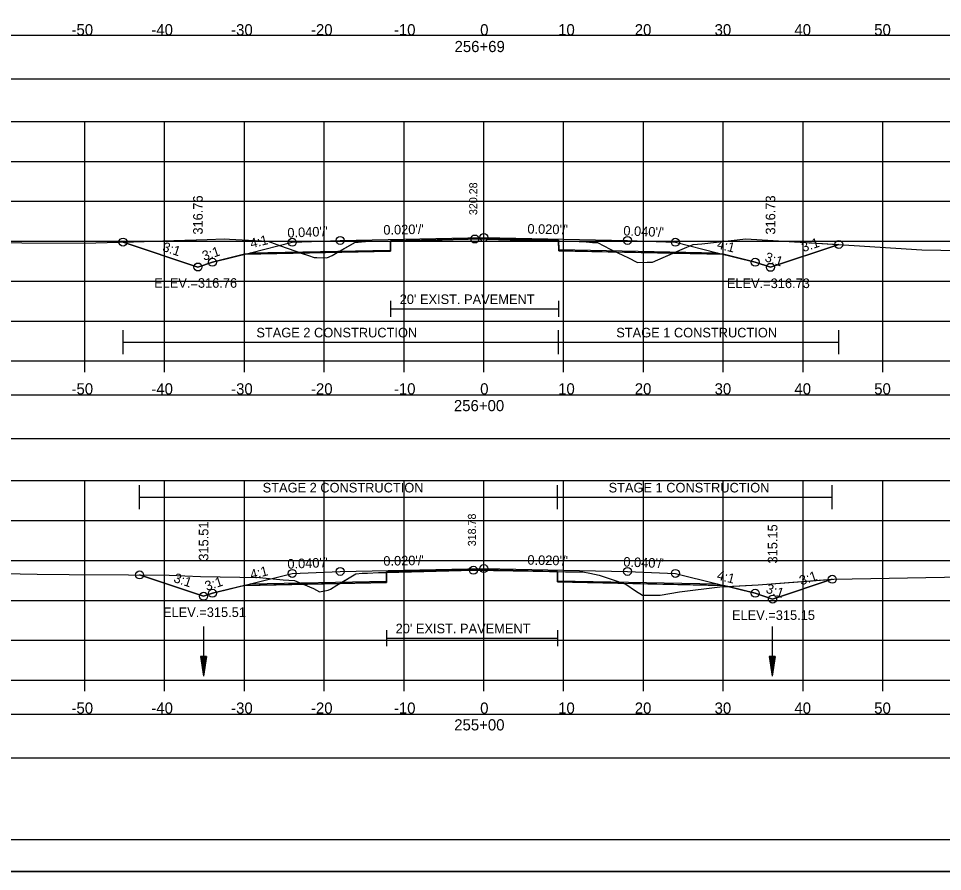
# Model space of a CAD drawing. Extents: x 1376273 to 1384221, y 378927 to 384592.
# Drawn here: x 1380499.5 to 1380615.3, y 381818.5 to 381925.4 of the extents above; entities that cross this region are included whole.
import ezdxf

# ---------------------------------------------------------------- set-up
doc = ezdxf.new("R2010")
doc.units = 0
for name, color, linetype in [('R_Alt Surface', 7, 'Continuous'), ('R_Axis', 7, 'Continuous'), ('R_Axis Annot', 7, 'Continuous'), ('R_Border', 7, 'Continuous'), ('R_Border Notes', 7, 'Continuous'), ('R_Contours', 7, 'Continuous'), ('R_Dimension', 7, 'Continuous'), ('R_Exist Surface', 7, 'Continuous'), ('R_Fin Surface', 7, 'Continuous'), ('R_Grid', 7, 'Continuous'), ('R_No Plot', 7, 'Continuous'), ('R_Water', 7, 'Continuous'), ('R_Xsect Elev', 7, 'Continuous'), ('R_Xsect Slope', 7, 'Continuous'), ('T_Detection Zones', 7, 'Continuous')]:
    doc.layers.add(name, color=color, linetype=linetype)

msp = doc.modelspace()

# ---------------------------------------------------------------- linework, layer by layer
at = {"layer": 'R_Alt Surface'}
for points in [[(1380528.56, 381896.07), (1380546.14, 381896.42), (1380546.15, 381897.59), (1380557.84, 381897.82), (1380567.21, 381897.64), (1380567.22, 381896.47), (1380587.11, 381896.07)], [(1380546.15, 381890.04), (1380546.15, 381888.04)], [(1380567.21, 381890.04), (1380567.21, 381888.04)], [(1380546.15, 381889.04), (1380567.21, 381889.04)], [(1380528.56, 381854.58), (1380545.63, 381854.92), (1380545.64, 381856.09), (1380557.84, 381856.33), (1380567.07, 381856.15), (1380567.08, 381854.98), (1380587.11, 381854.58)], [(1380545.64, 381848.78), (1380545.64, 381846.78)], [(1380567.07, 381848.78), (1380567.07, 381846.78)], [(1380545.64, 381847.78), (1380567.07, 381847.78)]]:
    msp.add_lwpolyline(points, dxfattribs=at)
at = {"layer": 'R_Axis'}
for p, q in [((1380407.84, 381882.52), (1380707.84, 381882.52)), ((1380507.84, 381881.12), (1380507.84, 381882.52)), ((1380517.84, 381881.12), (1380517.84, 381882.52)), ((1380527.84, 381881.12), (1380527.84, 381882.52)), ((1380537.84, 381881.12), (1380537.84, 381882.52)), ((1380547.84, 381881.12), (1380547.84, 381882.52)), ((1380557.84, 381881.12), (1380557.84, 381882.52)), ((1380567.84, 381881.12), (1380567.84, 381882.52)), ((1380577.84, 381881.12), (1380577.84, 381882.52)), ((1380587.84, 381881.12), (1380587.84, 381882.52)), ((1380597.84, 381881.12), (1380597.84, 381882.52)), ((1380607.84, 381881.12), (1380607.84, 381882.52)), ((1380407.84, 381842.52), (1380707.84, 381842.52)), ((1380507.84, 381841.12), (1380507.84, 381842.52)), ((1380517.84, 381841.12), (1380517.84, 381842.52)), ((1380527.84, 381841.12), (1380527.84, 381842.52)), ((1380537.84, 381841.12), (1380537.84, 381842.52)), ((1380547.84, 381841.12), (1380547.84, 381842.52)), ((1380557.84, 381841.12), (1380557.84, 381842.52)), ((1380567.84, 381841.12), (1380567.84, 381842.52)), ((1380577.84, 381841.12), (1380577.84, 381842.52)), ((1380587.84, 381841.12), (1380587.84, 381842.52)), ((1380597.84, 381841.12), (1380597.84, 381842.52)), ((1380607.84, 381841.12), (1380607.84, 381842.52))]:
    msp.add_line(p, q, dxfattribs=at)
at = {"layer": 'R_Axis Annot'}
for points in [[(1380406.99, 381917.87), (1380708.68, 381917.87), (1380708.68, 381923.29), (1380406.99, 381923.29)], [(1380406.99, 381872.8), (1380708.68, 381872.8), (1380708.68, 381878.21), (1380406.99, 381878.21)], [(1380406.99, 381832.8), (1380708.68, 381832.8), (1380708.68, 381838.22), (1380406.99, 381838.22)]]:
    msp.add_lwpolyline(points, close=True, dxfattribs=at)
at = {"layer": 'R_Border'}
msp.add_line((1380716.02, 381822.52), (1380399.84, 381822.52), dxfattribs=at)
at = {"layer": 'R_Contours'}
for points in [[(1380581.54, 381896.02), (1380582.68, 381896.52), (1380584.06, 381897.11), (1380585.14, 381897.18), (1380590.66, 381897.82), (1380602.31, 381897.11), (1380593.75, 381894.25), (1380591.84, 381894.89), (1380587.84, 381895.89)], [(1380567.21, 381897.56), (1380568.21, 381897.54), (1380569.77, 381897.48), (1380570.66, 381897.44), (1380571.47, 381897.38), (1380572.1, 381897.37), (1380573.68, 381896.54), (1380574.47, 381896.16), (1380567.22, 381896.3)], [(1380574.47, 381896.16), (1380575.35, 381895.74), (1380575.88, 381895.47), (1380577.1, 381894.85), (1380578.3, 381894.88), (1380578.99, 381894.9), (1380581.54, 381896.02)], [(1380567.07, 381856.12), (1380568.07, 381856.11), (1380568.82, 381856.1), (1380570.25, 381856.08), (1380571.12, 381855.91), (1380572.27, 381855.67), (1380573.8, 381855.18), (1380575.36, 381854.65), (1380567.08, 381854.82)], [(1380588.41, 381854.26), (1380592.23, 381854.47), (1380601.5, 381855.16), (1380594.02, 381852.67), (1380591.84, 381853.4)], [(1380575.36, 381854.65), (1380575.62, 381854.56), (1380576.83, 381853.72), (1380577.7, 381853.15), (1380579.49, 381853.17), (1380579.95, 381853.17), (1380582.34, 381853.6), (1380587.42, 381854.2), (1380588.41, 381854.26), (1380587.84, 381854.4)]]:
    msp.add_lwpolyline(points, close=True, dxfattribs=at)
at = {"layer": 'R_Dimension'}
for p, q in [((1380512.63, 381883.37), (1380512.63, 381886.37)), ((1380567.21, 381883.37), (1380567.21, 381886.37)), ((1380602.31, 381883.37), (1380602.31, 381886.37)), ((1380512.63, 381884.87), (1380602.31, 381884.87)), ((1380514.71, 381863.94), (1380514.71, 381866.94)), ((1380567.07, 381863.94), (1380567.07, 381866.94)), ((1380601.5, 381863.94), (1380601.5, 381866.94)), ((1380514.71, 381865.44), (1380601.5, 381865.44))]:
    msp.add_line(p, q, dxfattribs=at)
at = {"layer": 'R_Exist Surface'}
for points in [[(1380492.01, 381897.38), (1380507.84, 381897.27), (1380523.17, 381897.75), (1380525.29, 381897.83), (1380525.98, 381897.78), (1380530.77, 381897.52), (1380532.38, 381896.96), (1380534.16, 381896.31), (1380535.86, 381895.72), (1380536.57, 381895.48), (1380536.93, 381895.47), (1380538.18, 381895.45), (1380538.82, 381895.75), (1380541.69, 381897.37), (1380542.5, 381897.45), (1380543.56, 381897.53), (1380544.53, 381897.52), (1380545.15, 381897.52), (1380552.6, 381897.7), (1380556.71, 381897.8), (1380564.09, 381897.63), (1380568.21, 381897.54), (1380569.77, 381897.48), (1380570.66, 381897.44), (1380571.47, 381897.38), (1380572.1, 381897.37), (1380573.68, 381896.54), (1380575.35, 381895.74), (1380575.88, 381895.47), (1380577.1, 381894.85), (1380578.3, 381894.88), (1380578.99, 381894.9), (1380582.68, 381896.52), (1380584.06, 381897.11), (1380585.14, 381897.18), (1380590.66, 381897.82), (1380604.22, 381896.99), (1380612.7, 381896.44), (1380615.1, 381896.38), (1380632.1, 381896.18)], [(1380497.6, 381855.89), (1380501.89, 381855.82), (1380505.87, 381855.76), (1380513.33, 381855.71), (1380518.4, 381855.68), (1380522.33, 381855.5), (1380529.72, 381855.38), (1380532.71, 381855.09), (1380534.13, 381855), (1380536.48, 381854.01), (1380537.24, 381853.59), (1380538.35, 381853.81), (1380538.62, 381853.91), (1380539.41, 381854.41), (1380541.82, 381855.86), (1380542.6, 381855.92), (1380542.8, 381855.91), (1380543.28, 381855.93), (1380544.64, 381855.99), (1380548.79, 381856.1), (1380556.54, 381856.3), (1380564.04, 381856.17), (1380568.07, 381856.11), (1380568.82, 381856.1), (1380570.25, 381856.08), (1380571.12, 381855.91), (1380572.27, 381855.67), (1380573.8, 381855.18), (1380575.62, 381854.56), (1380576.83, 381853.72), (1380577.7, 381853.15), (1380579.49, 381853.17), (1380579.95, 381853.17), (1380582.34, 381853.6), (1380587.42, 381854.2), (1380592.23, 381854.47), (1380601.7, 381855.18), (1380617.87, 381855.47)]]:
    msp.add_lwpolyline(points, dxfattribs=at)
at = {"layer": 'R_Fin Surface'}
for points in [[(1380512.63, 381897.42), (1380512.63, 381897.42), (1380522.02, 381894.29), (1380523.84, 381894.89), (1380528.59, 381896.08), (1380533.84, 381897.39), (1380539.84, 381897.63), (1380557.84, 381897.99), (1380575.84, 381897.63), (1380581.84, 381897.39), (1380587.08, 381896.08), (1380591.84, 381894.89), (1380593.75, 381894.25), (1380602.31, 381897.11)], [(1380514.71, 381855.7), (1380522.73, 381853.03), (1380523.84, 381853.4), (1380528.59, 381854.59), (1380533.84, 381855.9), (1380539.84, 381856.14), (1380557.84, 381856.5), (1380575.84, 381856.14), (1380581.84, 381855.9), (1380587.08, 381854.59), (1380591.84, 381853.4), (1380594.02, 381852.67), (1380601.5, 381855.16)]]:
    msp.add_lwpolyline(points, dxfattribs=at)
at = {"layer": 'R_Grid'}
for p, q in [((1380407.84, 381912.52), (1380707.84, 381912.52)), ((1380507.84, 381882.52), (1380507.84, 381912.52)), ((1380517.84, 381882.52), (1380517.84, 381912.52)), ((1380527.84, 381882.52), (1380527.84, 381912.52)), ((1380537.84, 381882.52), (1380537.84, 381912.52)), ((1380547.84, 381882.52), (1380547.84, 381912.52)), ((1380557.84, 381882.52), (1380557.84, 381912.52)), ((1380567.84, 381882.52), (1380567.84, 381912.52)), ((1380577.84, 381882.52), (1380577.84, 381912.52)), ((1380587.84, 381882.52), (1380587.84, 381912.52)), ((1380597.84, 381882.52), (1380597.84, 381912.52)), ((1380607.84, 381882.52), (1380607.84, 381912.52)), ((1380407.84, 381907.52), (1380707.84, 381907.52)), ((1380407.84, 381902.52), (1380707.84, 381902.52)), ((1380407.84, 381897.52), (1380707.84, 381897.52)), ((1380407.84, 381892.52), (1380707.84, 381892.52)), ((1380407.84, 381887.52), (1380707.84, 381887.52)), ((1380407.84, 381882.52), (1380707.84, 381882.52)), ((1380407.84, 381867.52), (1380707.84, 381867.52)), ((1380507.84, 381842.52), (1380507.84, 381867.52)), ((1380517.84, 381842.52), (1380517.84, 381867.52)), ((1380527.84, 381842.52), (1380527.84, 381867.52)), ((1380537.84, 381842.52), (1380537.84, 381867.52)), ((1380547.84, 381842.52), (1380547.84, 381867.52)), ((1380557.84, 381842.52), (1380557.84, 381867.52)), ((1380567.84, 381842.52), (1380567.84, 381867.52)), ((1380577.84, 381842.52), (1380577.84, 381867.52)), ((1380587.84, 381842.52), (1380587.84, 381867.52)), ((1380597.84, 381842.52), (1380597.84, 381867.52)), ((1380607.84, 381842.52), (1380607.84, 381867.52)), ((1380407.84, 381862.52), (1380707.84, 381862.52)), ((1380407.84, 381857.52), (1380707.84, 381857.52)), ((1380407.84, 381852.52), (1380707.84, 381852.52)), ((1380407.84, 381847.52), (1380707.84, 381847.52)), ((1380407.84, 381842.52), (1380707.84, 381842.52))]:
    msp.add_line(p, q, dxfattribs=at)
at = {"layer": 'R_No Plot'}
msp.add_line((1380387.44, 381818.54), (1380720.77, 381818.54), dxfattribs=at)
for points in [[(1380387.43, 382031.88), (1380720.77, 382031.88), (1380720.77, 381818.54), (1380387.43, 381818.54)], [(1380633.76, 382027.98), (1380633.76, 382018.1), (1380669.49, 382018.1), (1380669.49, 382015.18), (1380692.69, 382015.18), (1380692.69, 381990.85), (1380716.02, 381990.85), (1380716.02, 381822.52), (1380399.84, 381822.52), (1380399.84, 382027.98)]]:
    msp.add_lwpolyline(points, close=True, dxfattribs=at)
for points in [[(1380527.84, 381895.89), (1380546.14, 381896.26), (1380546.15, 381897.59), (1380557.84, 381897.82), (1380567.21, 381897.64), (1380567.22, 381896.3), (1380587.84, 381895.89)], [(1380527.84, 381854.4), (1380545.63, 381854.76), (1380545.64, 381856.09), (1380557.84, 381856.33), (1380567.07, 381856.15), (1380567.08, 381854.82), (1380587.84, 381854.4)]]:
    msp.add_lwpolyline(points, dxfattribs=at)
for centre in [(1380512.63, 381897.42), (1380533.84, 381897.39), (1380539.84, 381897.63), (1380556.71, 381897.8), (1380557.84, 381897.99), (1380575.84, 381897.63), (1380581.84, 381897.39), (1380602.31, 381897.11), (1380522.02, 381894.29), (1380522.02, 381894.29), (1380523.84, 381894.89), (1380591.84, 381894.89), (1380593.75, 381894.25), (1380593.75, 381894.25), (1380514.71, 381855.7), (1380533.84, 381855.9), (1380539.84, 381856.14), (1380556.54, 381856.3), (1380557.84, 381856.5), (1380575.84, 381856.14), (1380581.84, 381855.9), (1380601.5, 381855.16), (1380523.84, 381853.4), (1380591.84, 381853.4), (1380522.73, 381853.03), (1380522.73, 381853.03), (1380594.02, 381852.67), (1380594.02, 381852.67)]:
    msp.add_circle(centre, 0.5, dxfattribs=at)
at = {"layer": 'R_Water'}
for p, q in [((1380522.73, 381849.25), (1380522.73, 381843)), ((1380593.98, 381849.25), (1380593.98, 381843)), ((1380522.35, 381845.5), (1380522.73, 381843)), ((1380523.1, 381845.5), (1380522.35, 381845.5)), ((1380522.42, 381845.5), (1380522.73, 381843.41)), ((1380522.48, 381845.5), (1380522.73, 381843.84)), ((1380522.54, 381845.5), (1380522.73, 381844.26)), ((1380522.61, 381845.5), (1380522.73, 381844.68)), ((1380522.67, 381845.5), (1380522.73, 381845.1)), ((1380523.1, 381845.5), (1380522.73, 381843)), ((1380522.85, 381845.5), (1380522.73, 381844.68)), ((1380522.98, 381845.5), (1380522.73, 381843.84)), ((1380523.04, 381845.5), (1380522.73, 381843.41)), ((1380522.91, 381845.5), (1380522.73, 381844.26)), ((1380522.79, 381845.5), (1380522.73, 381845.1)), ((1380593.6, 381845.5), (1380593.98, 381843)), ((1380594.35, 381845.5), (1380593.6, 381845.5)), ((1380593.67, 381845.5), (1380593.98, 381843.41)), ((1380593.73, 381845.5), (1380593.98, 381843.84)), ((1380593.79, 381845.5), (1380593.98, 381844.26)), ((1380593.86, 381845.5), (1380593.98, 381844.68)), ((1380593.92, 381845.5), (1380593.98, 381845.1)), ((1380594.35, 381845.5), (1380593.98, 381843)), ((1380594.1, 381845.5), (1380593.98, 381844.68)), ((1380594.23, 381845.5), (1380593.98, 381843.84)), ((1380594.29, 381845.5), (1380593.98, 381843.41)), ((1380594.16, 381845.5), (1380593.98, 381844.26)), ((1380594.04, 381845.5), (1380593.98, 381845.1))]:
    msp.add_line(p, q, dxfattribs=at)
at = {"layer": 'T_Detection Zones'}
for points in [[(1380512.63, 381897.42), (1380523.17, 381897.75), (1380525.29, 381897.83), (1380525.98, 381897.78), (1380530.77, 381897.52), (1380532.38, 381896.96), (1380534.16, 381896.31), (1380534.97, 381896.03), (1380527.84, 381895.89), (1380523.84, 381894.89), (1380522.02, 381894.29)], [(1380546.15, 381897.54), (1380552.6, 381897.7), (1380556.71, 381897.8), (1380564.09, 381897.63), (1380567.21, 381897.56), (1380567.21, 381897.64), (1380557.84, 381897.82), (1380546.15, 381897.59)], [(1380539.48, 381896.12), (1380541.69, 381897.37), (1380542.5, 381897.45), (1380543.56, 381897.53), (1380544.53, 381897.52), (1380545.15, 381897.52), (1380546.15, 381897.54), (1380546.14, 381896.26)], [(1380534.97, 381896.03), (1380535.86, 381895.72), (1380536.57, 381895.48), (1380536.93, 381895.47), (1380538.18, 381895.45), (1380538.82, 381895.75), (1380539.48, 381896.12)], [(1380545.64, 381856.01), (1380548.79, 381856.1), (1380556.54, 381856.3), (1380564.04, 381856.17), (1380567.07, 381856.12), (1380567.07, 381856.15), (1380557.84, 381856.33), (1380545.64, 381856.09)], [(1380514.71, 381855.7), (1380518.4, 381855.68), (1380522.33, 381855.5), (1380529.72, 381855.38), (1380532.71, 381855.09), (1380534.13, 381855), (1380535.2, 381854.55), (1380527.84, 381854.4), (1380523.84, 381853.4), (1380522.73, 381853.03)], [(1380539.79, 381854.64), (1380541.82, 381855.86), (1380542.6, 381855.92), (1380542.8, 381855.91), (1380543.28, 381855.93), (1380544.64, 381855.99), (1380545.64, 381856.01), (1380545.63, 381854.76)], [(1380535.2, 381854.55), (1380536.48, 381854.01), (1380537.24, 381853.59), (1380538.35, 381853.81), (1380538.62, 381853.91), (1380539.41, 381854.41), (1380539.79, 381854.64)]]:
    msp.add_lwpolyline(points, close=True, dxfattribs=at)

# ---------------------------------------------------------------- texts
at = {"layer": 'R_Alt Surface'}
for p in [(1380547.3, 381889.65), (1380546.79, 381848.39)]:
    msp.add_text("20' EXIST. PAVEMENT", height=1.2, dxfattribs=at).set_placement(p)
at = {"layer": 'R_Axis Annot'}
for s, p in [('-50', (1380506.18, 381923.32)), ('-40', (1380516.18, 381923.32)), ('-30', (1380526.18, 381923.32)), ('-20', (1380536.18, 381923.32)), ('-10', (1380546.57, 381923.32)), ('0', (1380557.38, 381923.32)), ('10', (1380567.15, 381923.32)), ('20', (1380576.75, 381923.32)), ('30', (1380586.75, 381923.32)), ('40', (1380596.75, 381923.32)), ('50', (1380606.75, 381923.32)), ('256+69', (1380554.17, 381921.22)), ('-50', (1380506.18, 381878.32)), ('-40', (1380516.18, 381878.32)), ('-30', (1380526.18, 381878.32)), ('-20', (1380536.18, 381878.32)), ('-10', (1380546.57, 381878.32)), ('0', (1380557.38, 381878.32)), ('10', (1380567.15, 381878.32)), ('20', (1380576.75, 381878.32)), ('30', (1380586.75, 381878.32)), ('40', (1380596.75, 381878.32)), ('50', (1380606.75, 381878.32)), ('256+00', (1380554.09, 381876.22)), ('-50', (1380506.18, 381838.32)), ('-40', (1380516.18, 381838.32)), ('-30', (1380526.18, 381838.32)), ('-20', (1380536.18, 381838.32)), ('-10', (1380546.57, 381838.32)), ('0', (1380557.38, 381838.32)), ('10', (1380567.15, 381838.32)), ('20', (1380576.75, 381838.32)), ('30', (1380586.75, 381838.32)), ('40', (1380596.75, 381838.32)), ('50', (1380606.75, 381838.32)), ('255+00', (1380554.13, 381836.22))]:
    msp.add_text(s, height=1.4, dxfattribs=at).set_placement(p)
at = {"layer": 'R_Border Notes'}
for s, p in [('ELEV.=316.76', (1380516.53, 381891.69)), ('ELEV.=316.73', (1380588.29, 381891.65)), ('ELEV.=315.51', (1380517.64, 381850.43)), ('ELEV.=315.15', (1380588.93, 381850.07))]:
    msp.add_text(s, height=1.2, dxfattribs=at).set_placement(p)
at = {"layer": 'R_Dimension'}
for s, p in [('STAGE 2 CONSTRUCTION', (1380529.34, 381885.47)), ('STAGE 1 CONSTRUCTION', (1380574.43, 381885.47)), ('STAGE 2 CONSTRUCTION', (1380530.13, 381866.04)), ('STAGE 1 CONSTRUCTION', (1380573.47, 381866.04))]:
    msp.add_text(s, height=1.2, dxfattribs=at).set_placement(p)
at = {"layer": 'R_Xsect Elev'}
for s, height, p in [('320.28', 1, (1380557.01, 381900.8)), ('316.76', 1.2, (1380522.62, 381898.35)), ('316.73', 1.2, (1380594.35, 381898.35)), ('318.78', 1, (1380556.84, 381859.3)), ('315.51', 1.2, (1380523.33, 381857.49)), ('315.15', 1.2, (1380594.62, 381857.14))]:
    msp.add_text(s, height=height, rotation=90, dxfattribs=at).set_placement(p)
at = {"layer": 'R_Xsect Slope'}
for s, rotation, p in [("0.040'/'", 2.2906, (1380533.25, 381897.97)), ("0.020'/'", 1.1458, (1380545.26, 381898.34)), ("0.020'/'", 358.8542, (1380563.29, 381898.48)), ("0.040'/'", 357.7094, (1380575.3, 381898.25)), ('4:1', 14.0362, (1380528.72, 381896.63)), ('3:1', 18.4349, (1380597.87, 381896.15)), ('3:1', 341.5651, (1380517.48, 381896.33)), ('3:1', 18.4349, (1380522.77, 381895.06)), ('4:1', 345.9638, (1380586.96, 381896.63)), ('3:1', 341.5651, (1380592.95, 381895.05)), ("0.040'/'", 2.2906, (1380533.25, 381856.48)), ("0.020'/'", 1.1458, (1380545.26, 381856.85)), ("0.020'/'", 358.8542, (1380563.29, 381856.99)), ("0.040'/'", 357.7094, (1380575.3, 381856.76)), ('4:1', 14.0362, (1380528.72, 381855.14)), ('4:1', 345.9638, (1380586.96, 381855.14)), ('3:1', 18.4349, (1380597.6, 381854.39)), ('3:1', 341.5651, (1380518.88, 381854.84)), ('3:1', 18.4349, (1380523.12, 381853.69)), ('3:1', 341.5651, (1380593.09, 381853.51))]:
    msp.add_text(s, height=1.2, rotation=rotation, dxfattribs=at).set_placement(p)

doc.saveas('drawing.dxf')
